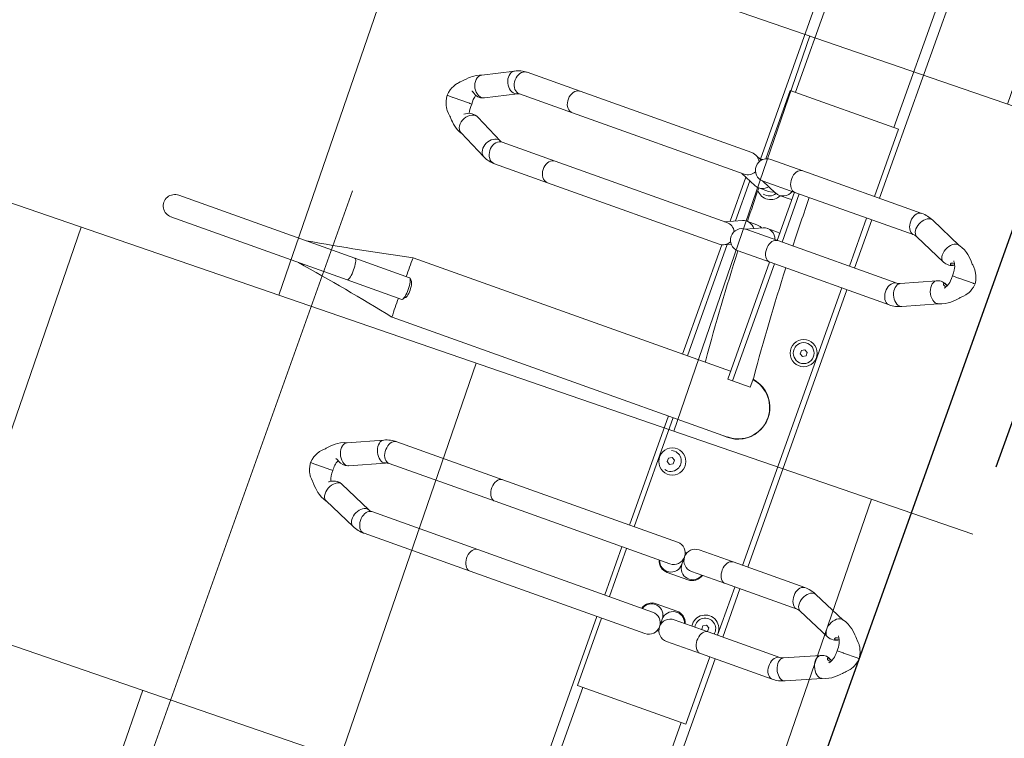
# Model space of a CAD drawing. Header units: metres. Extents: x 134157 to 138734, y 451157 to 455772.
# Tile 461 of 656: x 136561.496 to 136562.438, y 453805.832 to 453806.52. Entities that reach past the tile are written whole.
import ezdxf

# ---------------------------------------------------------------- set-up
doc = ezdxf.new("R2010")
doc.units = ezdxf.units.M
doc.linetypes.add('HIDDEN__G5', pattern=[1.125, 0.75, -0.375])
doc.linetypes.add('TR18X20__G2', pattern=[2.6, 1, -0.4, 0, -0.4, 0, -0.4, 0, -0.4])
doc.layers.add('-DR-alg-hulplijnen', color=210, linetype='Continuous', plot=False)
doc.layers.add('-DR-alg-hulplijnen kantverharding asflast nieuwe fietsstraat', color=7, linetype='Continuous', true_color=0xff9429, plot=False)
doc.layers.add('-DR-nw-gr-arc-gras', color=7, linetype='Continuous', true_color=0xb5d5a4)
for name, color, linetype in [('-DR-nw-inr-fietsparkeren Tulip enkele beugel', 2, 'Continuous'), ('-DR-nw-inr-fietsparkeren Tulip Traverse', 2, 'Continuous'), ('-DR-nw-vh-band 18-20x25', 2, 'TR18X20__G2'), ('-DR-nw-vh-kantverharding', 3, 'Continuous'), ('VELOPA-FIG15', 1, 'Continuous'), ('VELOPA-FIG25', 1, 'Continuous')]:
    doc.layers.add(name, color=color, linetype=linetype)
doc.layers.add('-DR-nw-rio-HWA 125', color=170, linetype='HIDDEN__G5', lineweight=13)
doc.layers.add('-DR-nw-vh-arc-tegels 300x300x45', color=253, linetype='Continuous', lineweight=9)
doc.layers.add('-DR-nw-vh-arc-asfalt fietsstraat rood', color=7, linetype='Continuous', lineweight=9, true_color=0xdfbfc7)
doc.layers.add('-DR-nw-vh-arc-sbs kf bruinrood rabat halfsteens', color=7, linetype='Continuous', lineweight=9, true_color=0xb88485)
doc.styles.add('2-5TXT', font='arial.ttf')
doc.dimstyles.new('VELOPA-drukwerk', dxfattribs={"dimscale": 0, "dimtxt": 2.5, "dimasz": 2, "dimexe": 1, "dimexo": 1, "dimgap": 1, "dimtad": 1, "dimdec": 0, "dimdsep": 46, "dimtxsty": '2-5TXT', "dimcen": 8, "dimadec": 1, "dimazin": 0, "dimtfac": 1, "dimtdec": 0, "dimtmove": 0, "dimatfit": 3, "dimfxl": 1, "dimtolj": 1, "dimtzin": 0, "dimarcsym": 0})
pattern_1 = [(115.335625, (136419.71802, 453326.2367), (-0.223681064, -0.105903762), [0.06, -0.187485]), (205.335625, (136419.71802, 453326.2367), (0.105903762, -0.223681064), [0.06, -0.187485])]

# ---------------------------------------------------------------- blocks, each defined once
blk = doc.blocks.new('*D482')
at = {"layer": '-DR-alg-hulplijnen', "color": 0, "lineweight": -2, "ltscale": 4, "transparency": 16777216}
for p, q in [((0, -770.72), (0, -1064.73)), ((3625, -770.72), (3625, -1064.73)), ((41.43, -1044.01), (3583.57, -1044.01))]:
    blk.add_line(p, q, dxfattribs=at)
at = {"layer": '-DR-alg-hulplijnen', "color": 0, "ltscale": 4, "transparency": 16777216}
for points in [[(41.43, -1037.1), (41.43, -1050.92), (0, -1044.01)], [(3583.57, -1037.1), (3583.57, -1050.92), (3625, -1044.01)]]:
    blk.add_solid(points, dxfattribs=at)
at = {"layer": 'Defpoints', "color": 0, "ltscale": 4, "transparency": 16777216}
for p in [(0, -750), (3625, -750), (3625, -1044.01)]:
    blk.add_point(p, dxfattribs=at)
at = {"layer": '-DR-alg-hulplijnen', "color": 0, "ltscale": 4, "transparency": 16777216, "insert": (1812.5, -996.83), "char_height": 51.792, "attachment_point": 5, "style": '2-5TXT'}
blk.add_mtext('\\A1;3625', dxfattribs=at)
blk = doc.blocks.new('Tulip Traverse')
at = {"layer": 'VELOPA-FIG15', "color": 252, "linetype": 'Continuous', "lineweight": 9}
for p, q in [((822.5, 50), (677.5, 50)), ((1572.5, 50), (1427.5, 50)), ((822.5, -50), (677.5, -50)), ((1572.5, -50), (1427.5, -50))]:
    blk.add_line(p, q, dxfattribs=at)
at = {"layer": 'VELOPA-FIG15', "color": 252, "linetype": 'Continuous', "lineweight": 9, "flags": 128}
for points in [[(1288.74, 121.47), (1288.43, 120.9), (1287.62, 119.93), (1286.52, 119.16), (1285.17, 118.6), (1283.6, 118.28), (1281.88, 118.2), (1280.05, 118.36), (1278.18, 118.77), (1276.33, 119.4), (1274.54, 120.24), (1272.89, 121.27), (1271.43, 122.44), (1270.2, 123.72), (1269.24, 125.06), (1268.58, 126.44), (1268.24, 127.8), (1268.24, 129.09), (1268.57, 130.25)], [(1336.27, 121.47), (1336.57, 120.9), (1337.38, 119.93), (1338.48, 119.16), (1339.84, 118.6), (1341.4, 118.28), (1343.12, 118.2), (1344.95, 118.36), (1346.82, 118.77), (1348.68, 119.4), (1350.46, 120.24), (1352.11, 121.27), (1353.57, 122.44), (1354.8, 123.72), (1355.77, 125.06), (1356.42, 126.44), (1356.76, 127.8), (1356.76, 129.09), (1356.44, 130.25)], [(913.7, 106.03), (913.43, 105.53), (912.62, 104.53), (911.52, 103.72), (910.17, 103.12), (908.6, 102.77), (906.88, 102.66), (905.05, 102.81), (903.18, 103.21), (901.33, 103.83), (899.54, 104.68), (897.89, 105.71), (896.43, 106.89), (895.2, 108.2), (894.24, 109.57), (893.58, 110.98), (893.24, 112.37), (893.24, 113.7), (893.58, 114.93), (893.6, 114.99)], [(961.3, 106.03), (961.57, 105.53), (962.38, 104.53), (963.48, 103.72), (964.84, 103.12), (966.4, 102.77), (968.12, 102.66), (969.95, 102.81), (971.82, 103.21), (973.68, 103.83), (975.46, 104.68), (977.11, 105.71), (978.57, 106.89), (979.8, 108.2), (980.77, 109.57), (981.42, 110.98), (981.76, 112.37), (981.76, 113.7), (981.42, 114.93), (981.4, 114.99)], [(1288, 118.08), (1287.82, 116.79), (1287.3, 115.55), (1286.44, 114.38), (1285.28, 113.33), (1283.86, 112.44), (1282.21, 111.73), (1280.4, 111.22), (1278.48, 110.93), (1276.51, 110.87), (1274.55, 111.05), (1272.68, 111.45), (1270.94, 112.06), (1269.4, 112.87), (1268.1, 113.84), (1267.09, 114.95), (1266.4, 116.16), (1266.05, 117.44), (1266, 118.09)], [(1337, 118.08), (1337.18, 116.79), (1337.7, 115.55), (1338.56, 114.38), (1339.72, 113.33), (1341.14, 112.44), (1342.79, 111.73), (1344.6, 111.22), (1346.52, 110.93), (1348.49, 110.87), (1350.45, 111.05), (1352.32, 111.45), (1354.06, 112.06), (1355.6, 112.87), (1356.9, 113.84), (1357.91, 114.95), (1358.6, 116.16), (1358.96, 117.44), (1359, 118.09)], [(913, 102.91), (912.82, 101.58), (912.3, 100.3), (911.44, 99.1), (910.28, 98.02), (908.86, 97.1), (907.21, 96.37), (905.4, 95.85), (903.48, 95.55), (901.51, 95.49), (899.55, 95.67), (897.68, 96.08), (895.94, 96.71), (894.4, 97.54), (893.1, 98.54), (892.09, 99.69), (891.4, 100.93), (891.05, 102.24), (891, 102.91)], [(962, 102.91), (962.18, 101.58), (962.7, 100.3), (963.56, 99.1), (964.72, 98.02), (966.14, 97.1), (967.79, 96.37), (969.6, 95.85), (971.52, 95.55), (973.49, 95.49), (975.45, 95.67), (977.32, 96.08), (979.06, 96.71), (980.6, 97.54), (981.9, 98.54), (982.91, 99.69), (983.6, 100.93), (983.96, 102.24), (984, 102.91)], [(1288, 45.14), (1287.82, 43.86), (1287.3, 42.61), (1286.44, 41.44), (1285.28, 40.4), (1283.86, 39.5), (1282.21, 38.79), (1280.4, 38.28), (1278.48, 37.99), (1276.51, 37.93), (1274.55, 38.11), (1272.68, 38.51), (1270.94, 39.12), (1269.4, 39.93), (1268.1, 40.9), (1267.09, 42.01), (1266.4, 43.22), (1266.05, 44.5), (1266, 45.14)], [(1337, 45.14), (1337.18, 43.86), (1337.7, 42.61), (1338.56, 41.44), (1339.72, 40.4), (1341.14, 39.5), (1342.79, 38.79), (1344.6, 38.28), (1346.52, 37.99), (1348.49, 37.93), (1350.45, 38.11), (1352.32, 38.51), (1354.06, 39.12), (1355.6, 39.93), (1356.9, 40.9), (1357.91, 42.01), (1358.6, 43.22), (1358.96, 44.5), (1359, 45.14)], [(913, -18.1), (912.82, -19.43), (912.3, -20.71), (911.44, -21.91), (910.28, -22.99), (908.86, -23.91), (907.21, -24.64), (905.4, -25.17), (903.48, -25.46), (901.51, -25.52), (899.55, -25.34), (897.68, -24.93), (895.94, -24.3), (894.4, -23.47), (893.1, -22.47), (892.09, -21.33), (891.4, -20.08), (891.05, -18.77), (891, -18.1)], [(962, -18.1), (962.18, -19.43), (962.7, -20.71), (963.56, -21.91), (964.72, -22.99), (966.14, -23.91), (967.79, -24.64), (969.6, -25.17), (971.52, -25.46), (973.49, -25.52), (975.45, -25.34), (977.32, -24.93), (979.06, -24.3), (980.6, -23.47), (981.9, -22.47), (982.91, -21.33), (983.6, -20.08), (983.96, -18.77), (984, -18.1)], [(1288, -188.96), (1287.82, -190.28), (1287.3, -191.55), (1286.44, -192.74), (1285.28, -193.81), (1283.86, -194.72), (1282.21, -195.45), (1280.4, -195.97), (1278.48, -196.26), (1276.51, -196.32), (1274.55, -196.14), (1272.68, -195.73), (1270.94, -195.11), (1269.4, -194.28), (1268.1, -193.29), (1267.09, -192.16), (1266.4, -190.92), (1266.05, -189.62), (1266, -188.96)], [(1337, -188.96), (1337.18, -190.28), (1337.7, -191.55), (1338.56, -192.74), (1339.72, -193.81), (1341.14, -194.72), (1342.79, -195.45), (1344.6, -195.97), (1346.52, -196.26), (1348.49, -196.32), (1350.45, -196.14), (1352.32, -195.73), (1354.06, -195.11), (1355.6, -194.28), (1356.9, -193.29), (1357.91, -192.16), (1358.6, -190.92), (1358.96, -189.62), (1359, -188.96)], [(913, -244.2), (912.82, -245.69), (912.3, -247.14), (911.44, -248.49), (910.28, -249.7), (908.86, -250.73), (907.21, -251.56), (905.4, -252.15), (903.48, -252.48), (901.51, -252.55), (899.55, -252.35), (897.68, -251.89), (895.94, -251.17), (894.4, -250.24), (893.1, -249.11), (892.09, -247.82), (891.4, -246.42), (891.05, -244.95), (891, -244.2)], [(962, -244.2), (962.18, -245.69), (962.7, -247.14), (963.56, -248.49), (964.72, -249.7), (966.14, -250.73), (967.79, -251.56), (969.6, -252.15), (971.52, -252.48), (973.49, -252.55), (975.45, -252.35), (977.32, -251.89), (979.06, -251.17), (980.6, -250.24), (981.9, -249.11), (982.91, -247.82), (983.6, -246.42), (983.96, -244.95), (984, -244.2)], [(913, -298.22), (912.82, -299.71), (912.3, -301.16), (911.44, -302.51), (910.28, -303.72), (908.86, -304.75), (907.21, -305.58), (905.4, -306.17), (903.48, -306.5), (901.51, -306.57), (899.55, -306.37), (897.68, -305.91), (895.94, -305.2), (894.4, -304.26), (893.1, -303.13), (892.09, -301.85), (891.4, -300.44), (891.05, -298.97), (891, -298.22)], [(913.47, -299.95), (913.93, -301.23), (914.1, -302.68)], [(961.53, -299.95), (961.07, -301.23), (960.9, -302.68)], [(962, -298.22), (962.18, -299.71), (962.7, -301.16), (963.56, -302.51), (964.72, -303.72), (966.14, -304.75), (967.79, -305.58), (969.6, -306.17), (971.52, -306.5), (973.49, -306.57), (975.45, -306.37), (977.32, -305.91), (979.06, -305.2), (980.6, -304.26), (981.9, -303.13), (982.91, -301.85), (983.6, -300.44), (983.96, -298.97), (984, -298.22)], [(1288, -296.74), (1287.82, -298.06), (1287.3, -299.33), (1286.44, -300.52), (1285.28, -301.59), (1283.86, -302.5), (1282.21, -303.23), (1280.4, -303.75), (1278.48, -304.04), (1276.51, -304.1), (1274.55, -303.92), (1272.68, -303.51), (1270.94, -302.89), (1269.4, -302.07), (1268.1, -301.07), (1267.09, -299.94), (1266.4, -298.7), (1266.05, -297.4), (1266, -296.74)], [(1288.71, -299.96), (1288.93, -300.58), (1289.1, -301.85)], [(1336.29, -299.96), (1336.07, -300.58), (1335.9, -301.85)], [(1337, -296.74), (1337.18, -298.06), (1337.7, -299.33), (1338.56, -300.52), (1339.72, -301.59), (1341.14, -302.5), (1342.79, -303.23), (1344.6, -303.75), (1346.52, -304.04), (1348.49, -304.1), (1350.45, -303.92), (1352.32, -303.51), (1354.06, -302.89), (1355.6, -302.07), (1356.9, -301.07), (1357.91, -299.94), (1358.6, -298.7), (1358.96, -297.4), (1359, -296.74)], [(914.1, -302.68), (913.93, -304.21), (913.43, -305.76), (912.62, -307.29), (911.52, -308.73), (910.17, -310.06), (908.6, -311.22), (906.88, -312.18), (905.05, -312.9), (903.18, -313.37), (901.33, -313.56), (899.54, -313.48), (897.89, -313.12), (896.43, -312.5), (895.2, -311.64), (894.24, -310.55), (893.83, -309.88)], [(960.9, -302.68), (961.07, -304.21), (961.57, -305.76), (962.38, -307.29), (963.48, -308.73), (964.84, -310.06), (966.4, -311.22), (968.12, -312.18), (969.95, -312.9), (971.82, -313.37), (973.68, -313.56), (975.46, -313.48), (977.11, -313.12), (978.57, -312.5), (979.8, -311.64), (980.77, -310.55), (981.17, -309.88)], [(1289.1, -301.85), (1288.93, -303.21), (1288.43, -304.6), (1287.62, -305.99), (1286.52, -307.32), (1285.17, -308.57), (1283.6, -309.68), (1281.88, -310.61), (1280.05, -311.35), (1278.18, -311.87), (1276.33, -312.15), (1274.54, -312.18), (1272.89, -311.95), (1271.43, -311.49), (1270.2, -310.8), (1269.24, -309.9), (1268.6, -308.86)], [(1335.9, -301.85), (1336.07, -303.21), (1336.57, -304.6), (1337.38, -305.99), (1338.48, -307.32), (1339.84, -308.57), (1341.4, -309.68), (1343.12, -310.61), (1344.95, -311.35), (1346.82, -311.87), (1348.68, -312.15), (1350.46, -312.18), (1352.11, -311.95), (1353.57, -311.49), (1354.8, -310.8), (1355.77, -309.9), (1356.41, -308.86)], [(1125, -390.93), (1123.04, -390.97), (1121.13, -391.1), (1119.36, -391.31), (1117.76, -391.59), (1116.4, -391.93), (1115.31, -392.33), (1114.54, -392.77), (1114.1, -393.24), (1114, -393.6)], [(1136, -393.6), (1135.9, -393.24), (1135.46, -392.77), (1134.69, -392.33), (1133.6, -391.93), (1132.24, -391.59), (1130.64, -391.31), (1128.87, -391.1), (1126.96, -390.97), (1125, -390.93)]]:
    blk.add_lwpolyline(points, dxfattribs=at)
at = {"layer": 'VELOPA-FIG25', "color": 252, "linetype": 'Continuous', "lineweight": 9}
for p, q in [((1312.5, 188.41), (1312.5, 190)), ((1312.5, 188.03), (1312.5, 188.41)), ((1312.5, 173.95), (1312.5, 188.03)), ((937.5, 172.03), (937.5, 173.68)), ((937.5, 171.64), (937.5, 172.03)), ((937.5, 157.16), (937.5, 171.64)), ((1312.5, 173.95), (1312.5, 173.7)), ((1312.5, 173.7), (1312.5, 167.46)), ((1282.85, 163.04), (1268.57, 130.25)), ((1356.44, 130.25), (1342.15, 163.04)), ((937.5, 157.16), (937.5, 156.89)), ((937.5, 156.89), (937.5, 150.69)), ((1288.74, 121.47), (1303.09, 154.41)), ((1321.92, 154.41), (1336.27, 121.47)), ((907.89, 147.05), (893.6, 114.99)), ((981.4, 114.99), (967.11, 147.05)), ((913.7, 106.03), (928.05, 138.23)), ((946.95, 138.23), (961.3, 106.03)), ((1266, 118.08), (1266, 45.14)), ((1288, 45.14), (1288, 118.08)), ((1337, 118.08), (1337, 45.14)), ((1359, 45.14), (1359, 118.08)), ((891, 102.91), (891, -18.1)), ((913, -18.1), (913, 102.91)), ((962, 102.91), (962, -18.1)), ((984, -18.1), (984, 102.91)), ((891, 60), (609, 60)), ((962, 60), (913, 60)), ((1266, 60), (984, 60)), ((1337, 60), (1288, 60)), ((1641, 60), (1359, 60)), ((891, 54.75), (822.5, 54.75)), ((822.5, 54.75), (822.5, -55.25)), ((962, 54.75), (913, 54.75)), ((1266, 54.75), (984, 54.75)), ((1337, 54.75), (1288, 54.75)), ((1427.5, 54.75), (1359, 54.75)), ((1427.5, -55.25), (1427.5, 54.75)), ((1051.54, 41.5), (1053.27, 44.5)), ((1053.27, 38.5), (1051.54, 41.5)), ((1053.27, 44.5), (1056.73, 44.5)), ((1056.73, 38.5), (1053.27, 38.5)), ((1056.73, 44.5), (1058.46, 41.5)), ((1058.46, 41.5), (1056.73, 38.5)), ((1266, 45.14), (1266, 10.75)), ((1288, 10.75), (1288, 45.14)), ((1331.54, 41.5), (1333.27, 44.5)), ((1333.27, 38.5), (1331.54, 41.5)), ((1333.27, 44.5), (1336.73, 44.5)), ((1336.73, 38.5), (1333.27, 38.5)), ((1336.73, 44.5), (1337, 44.03)), ((1337, 38.97), (1336.73, 38.5)), ((1337, 45.14), (1337, 10.75)), ((1359, 10.75), (1359, 45.14)), ((1296.65, -10.75), (1296.65, 10.25)), ((1328.35, 10.25), (1328.35, -10.75)), ((1093, 4.24), (1103, 4.24)), ((1103, -13.71), (1103, 4.24)), ((1272.65, 0.65), (1272.65, -1.15)), ((1352.35, -1.15), (1352.35, 0.65)), ((1155.15, -341.15), (1155.15, -0.08)), ((1277, -0.25), (1284.52, -0.25)), ((1284.69, -0.25), (1284.52, -0.25)), ((1340.49, -0.25), (1340.31, -0.25)), ((1340.49, -0.25), (1348, -0.25)), ((891, -18.1), (891, -50.59)), ((913, -13.71), (962, -13.71)), ((913, -50.59), (913, -18.1)), ((913, -18.58), (962, -18.58)), ((962, -18.1), (962, -50.59)), ((984, -13.71), (1103, -13.71)), ((984, -50.59), (984, -18.1)), ((984, -18.58), (1103, -18.58)), ((1094.85, -18.58), (1094.85, -341.13)), ((1103, -13.71), (1103, -18.58)), ((1266, -11.25), (1266, -188.96)), ((1288, -188.96), (1288, -11.25)), ((1337, -11.25), (1337, -188.96)), ((1359, -188.96), (1359, -11.25)), ((920.66, -31.26), (920.66, -21.19)), ((954.35, -21.19), (954.35, -31.26)), ((912.99, -51.17), (919.78, -35.49)), ((955.22, -35.49), (962.02, -51.17)), ((920.66, -52.19), (920.66, -42.12)), ((954.35, -42.12), (954.35, -52.19)), ((1094.85, -44.48), (1093, -44.48)), ((1191.54, -43.5), (1193.27, -40.5)), ((1193.27, -46.5), (1191.54, -43.5)), ((1193.27, -40.5), (1196.73, -40.5)), ((1196.73, -46.5), (1193.27, -46.5)), ((1196.73, -40.5), (1198.46, -43.5)), ((1198.46, -43.5), (1196.73, -46.5)), ((822.5, -55.25), (892.04, -55.25)), ((913, -72.07), (919.78, -56.43)), ((955.22, -56.43), (962, -72.07)), ((1155.15, -55.25), (1266, -55.25)), ((1288, -55.25), (1337, -55.25)), ((1359, -55.25), (1427.5, -55.25)), ((894.01, -60), (609, -60)), ((894.79, -58.9), (891.88, -65.62)), ((957.83, -62.43), (917.18, -62.43)), ((983.12, -65.62), (980.21, -58.9)), ((1094.85, -62.43), (981.74, -62.43)), ((1266, -60), (1155.15, -60)), ((1337, -60), (1288, -60)), ((1644.01, -60), (1359, -60)), ((891, -69.86), (891, -244.2)), ((913, -244.2), (913, -69.86)), ((959.94, -67.31), (915.06, -67.31)), ((962, -69.86), (962, -244.2)), ((1094.85, -67.31), (983.69, -67.31)), ((984, -244.2), (984, -69.86)), ((1266, -188.96), (1266, -296.74)), ((1288, -296.74), (1288, -188.96)), ((1337, -188.96), (1337, -296.74)), ((1359, -296.74), (1359, -188.96)), ((891, -244.2), (891, -298.22)), ((913, -298.22), (913, -244.2)), ((962, -244.2), (962, -298.22)), ((984, -298.22), (984, -244.2)), ((927.82, -328.32), (913.47, -299.95)), ((961.53, -299.95), (947.19, -328.32)), ((1303.06, -332.39), (1288.71, -299.95)), ((1336.29, -299.95), (1321.94, -332.39)), ((893.84, -309.88), (908.19, -338.25)), ((966.82, -338.25), (981.17, -309.88)), ((1268.59, -308.85), (1282.94, -341.29)), ((1342.06, -341.29), (1356.41, -308.85)), ((928.07, -329.03), (927.86, -328.4)), ((947.14, -328.4), (946.91, -329.09)), ((937.5, -339.92), (937.5, -337.88)), ((1114, -338.06), (1114, -393.6)), ((1116.77, -335.12), (1114.35, -337.4)), ((1135.65, -337.4), (1133.23, -335.12)), ((1136, -393.6), (1136, -338.06)), ((1303.17, -332.74), (1303.08, -332.44)), ((1321.92, -332.44), (1321.83, -332.74)), ((937.5, -339.92), (937.5, -340.34)), ((937.5, -356.65), (937.5, -340.34)), ((1312.5, -346.67), (1312.5, -345.04)), ((1312.5, -346.67), (1312.5, -347.05)), ((1312.5, -361.41), (1312.5, -347.05)), ((937.5, -356.96), (937.5, -356.65)), ((937.5, -363), (937.5, -356.96)), ((1312.5, -361.67), (1312.5, -361.41)), ((1312.5, -367.89), (1312.5, -361.67)), ((1114, -393.6), (1114, -572.67)), ((1136, -393.6), (1136, -572.71))]:
    blk.add_line(p, q, dxfattribs=at)
at = {"layer": 'VELOPA-FIG25', "color": 252, "linetype": 'Continuous', "lineweight": 9, "flags": 128}
for points in [[(1312.5, 190.01), (1309.08, 189.47), (1306.31, 188.67), (1303.79, 187.64), (1302.06, 186.73), (1301.02, 186.1), (1300.46, 185.72), (1299.74, 185.21), (1298.12, 183.88), (1296.54, 182.3), (1295.89, 181.54), (1295.23, 180.88), (1293.9, 179.78), (1292.46, 178.46), (1290.19, 176.14), (1288.02, 173.56), (1286.58, 171.55), (1285.07, 169.04), (1283.67, 165.97), (1282.63, 162.28)], [(1342.37, 162.28), (1341.33, 165.97), (1339.93, 169.04), (1338.43, 171.55), (1336.98, 173.56), (1334.06, 176.94), (1332.54, 178.46), (1331.1, 179.78), (1330.43, 180.35), (1329.77, 180.88), (1329.11, 181.54), (1328.46, 182.3), (1326.88, 183.88), (1325.26, 185.21), (1324.19, 185.96), (1323.54, 186.37), (1322.45, 187.01), (1320.85, 187.81), (1318.69, 188.67), (1315.92, 189.47), (1312.5, 190.01)], [(937.5, 173.71), (934.25, 173.2), (931.65, 172.49), (929.67, 171.74), (927.61, 170.76), (926.13, 169.9), (924.73, 168.94), (922.78, 167.32), (921.05, 165.54), (920.4, 164.75), (919.72, 164.2), (918.23, 162.9), (916.47, 161.22), (913.25, 157.61), (911.82, 155.68), (910.27, 153.2), (908.78, 150.07), (907.64, 146.21)], [(967.36, 146.21), (966.22, 150.07), (964.73, 153.2), (963.18, 155.68), (961.76, 157.61), (958.53, 161.22), (956.78, 162.9), (955.29, 164.2), (954.6, 164.75), (953.95, 165.54), (952.22, 167.32), (950.27, 168.94), (948.87, 169.9), (947.39, 170.76), (945.33, 171.74), (943.35, 172.49), (940.76, 173.2), (937.5, 173.71)], [(1282.68, 162.3), (1282.55, 161.4), (1282.75, 159.94), (1283.35, 158.44), (1284.31, 156.95), (1285.61, 155.53), (1287.2, 154.24), (1289, 153.13), (1290.96, 152.23), (1293, 151.59), (1295.04, 151.22), (1297, 151.14), (1298.81, 151.36), (1300.39, 151.87), (1301.69, 152.64), (1302.66, 153.65), (1303.07, 154.48)], [(1301.73, 165.75), (1302.18, 164.93), (1302.69, 163.81), (1302.99, 162.73), (1303.04, 161.98), (1302.89, 161.53), (1302.57, 161.34), (1302.07, 161.41), (1301.46, 161.87), (1301.01, 162.62), (1300.76, 163.66), (1300.69, 164.74), (1300.7, 165.2)], [(1312.5, 167.44), (1315.14, 167.55), (1317.39, 167.41), (1319.26, 167.11), (1320.76, 166.73), (1323.08, 165.85), (1324.99, 164.77), (1325.71, 164.24), (1326.11, 163.91), (1326.22, 163.85), (1326.24, 163.86)], [(1342.32, 162.3), (1342.45, 161.4), (1342.25, 159.94), (1341.66, 158.44), (1340.69, 156.95), (1339.39, 155.53), (1337.81, 154.24), (1336, 153.13), (1334.04, 152.23), (1332, 151.59), (1329.96, 151.22), (1328, 151.14), (1326.2, 151.36), (1324.61, 151.87), (1323.31, 152.64), (1322.35, 153.65), (1321.94, 154.48)], [(1321.96, 162.19), (1322.06, 161.63), (1322.34, 161.36), (1322.78, 161.37), (1323.37, 161.7), (1323.96, 162.54), (1324.24, 163.62), (1324.32, 164.7), (1324.31, 165.16)], [(907.69, 146.23), (907.55, 145.25), (907.75, 143.75), (908.35, 142.21), (909.31, 140.69), (910.61, 139.25), (912.2, 137.94), (914, 136.82), (915.96, 135.92), (918, 135.28), (920.04, 134.93), (922, 134.88), (923.81, 135.13), (925.39, 135.67), (926.69, 136.48), (927.66, 137.53), (928.03, 138.31)], [(923.55, 147.02), (923.55, 147.02), (923.63, 147.05), (924.02, 147.38), (924.65, 147.87), (925.63, 148.5), (926.76, 149.08), (928.19, 149.67), (929.75, 150.14), (931.8, 150.55), (934.38, 150.77), (937.5, 150.67)], [(926.97, 149.17), (927.18, 148.79), (927.69, 147.67), (927.99, 146.58), (928.04, 145.81), (927.89, 145.33), (927.57, 145.11), (927.07, 145.17), (926.46, 145.59), (926.01, 146.32), (925.76, 147.35), (925.69, 148.42), (925.69, 148.53)], [(937.5, 150.67), (940.15, 150.78), (942.4, 150.65), (944.26, 150.36), (945.76, 150), (948.09, 149.15), (950, 148.11), (950.73, 147.59), (951.15, 147.26), (951.26, 147.19), (951.29, 147.2)], [(946.96, 146.02), (947.06, 145.44), (947.34, 145.15), (947.78, 145.13), (948.37, 145.43), (948.96, 146.25), (949.24, 147.31), (949.32, 148.39), (949.31, 148.49)], [(967.31, 146.23), (967.45, 145.25), (967.25, 143.75), (966.66, 142.21), (965.69, 140.69), (964.39, 139.25), (962.81, 137.94), (961, 136.82), (959.04, 135.92), (957, 135.28), (954.96, 134.93), (953, 134.88), (951.2, 135.13), (949.61, 135.67), (948.31, 136.48), (947.35, 137.53), (946.97, 138.31)], [(920.64, -21.19), (920.66, -21.1), (920.2, -18.58)], [(954.36, -21.19), (954.35, -21.1), (954.8, -18.58)], [(919.15, -36.95), (920.06, -38.62), (920.64, -42.12)], [(955.86, -36.95), (954.94, -38.62), (954.36, -42.12)], [(894.13, -60.43), (893.88, -59.46), (893.69, -57.8)], [(928.45, -331.05), (928.25, -329.46), (927.78, -328.33)], [(946.55, -331.05), (946.75, -329.46), (947.22, -328.33)], [(908.06, -338), (908.83, -340.38), (910.2, -343.08), (911.51, -345.1), (912.56, -346.53), (913.64, -347.84), (915.01, -349.37), (916.7, -351.01), (918.49, -352.59), (919.96, -354.16), (921.28, -355.62), (922.47, -356.75), (923.4, -357.55), (924.25, -358.19), (925.59, -359.09), (927.5, -360.16), (929.37, -361), (931.64, -361.82), (934.35, -362.52), (937.5, -363)], [(908.22, -338.23), (908.35, -338.55), (909.31, -339.79), (910.61, -340.77), (912.2, -341.48), (914, -341.86), (915.96, -341.92), (918, -341.64), (920.04, -341.05), (922, -340.15), (923.81, -339), (925.39, -337.62), (926.69, -336.07), (927.66, -334.42), (928.25, -332.73), (928.45, -331.05)], [(937.5, -363), (940.42, -362.57), (942.96, -361.94), (945.12, -361.21), (946.92, -360.44), (948.81, -359.45), (950.18, -358.59), (951.15, -357.89), (953.57, -355.77), (955.35, -353.76), (956.23, -352.94), (957.24, -352.04), (958.36, -351), (959.69, -349.68), (961.43, -347.75), (963.5, -345.08), (964.95, -342.81), (966.29, -340.1), (966.97, -337.95)], [(966.78, -338.23), (966.66, -338.55), (965.69, -339.79), (964.39, -340.77), (962.81, -341.48), (961, -341.86), (959.04, -341.92), (957, -341.64), (954.96, -341.05), (953, -340.15), (951.2, -339), (949.61, -337.62), (948.31, -336.07), (947.35, -334.42), (946.75, -332.73), (946.55, -331.05)], [(1125, -335.4), (1123.04, -335.44), (1121.13, -335.57), (1119.36, -335.77), (1117.76, -336.05), (1116.4, -336.4), (1115.31, -336.8), (1114.54, -337.24), (1114.1, -337.7), (1114, -338.06)], [(1116.77, -335.12), (1116.92, -335), (1117.64, -334.61), (1118.68, -334.26), (1120, -333.97), (1121.54, -333.75), (1123.23, -333.62), (1125, -333.58)], [(1125, -333.58), (1126.77, -333.62), (1128.46, -333.75), (1130, -333.97), (1131.32, -334.26), (1132.36, -334.61), (1133.08, -335), (1133.23, -335.12)], [(1136, -338.06), (1135.9, -337.7), (1135.46, -337.24), (1134.69, -336.8), (1133.6, -336.4), (1132.24, -336.05), (1130.64, -335.77), (1128.87, -335.57), (1126.96, -335.44), (1125, -335.4)], [(1282.99, -341.27), (1283.35, -342.02), (1284.31, -343.05), (1285.61, -343.85), (1287.2, -344.38), (1289, -344.62), (1290.96, -344.56), (1293, -344.2), (1295.04, -343.56), (1297, -342.67), (1298.81, -341.54), (1300.39, -340.24), (1301.69, -338.81), (1302.66, -337.3), (1303.25, -335.77), (1303.45, -334.29)], [(1303.45, -334.29), (1303.25, -332.9), (1303.01, -332.41)], [(1321.72, -333.1), (1321.16, -334.99), (1321.01, -337.32), (1321.27, -339.36), (1321.76, -341.07), (1322.9, -343.51), (1323.42, -344.32), (1323.79, -344.91), (1324.02, -345.29), (1324.05, -345.34)], [(1321.55, -334.29), (1321.75, -332.9), (1321.99, -332.41)], [(1342.01, -341.27), (1341.66, -342.02), (1340.69, -343.05), (1339.39, -343.85), (1337.81, -344.38), (1336, -344.62), (1334.04, -344.56), (1332, -344.2), (1329.96, -343.56), (1328, -342.67), (1326.2, -341.54), (1324.61, -340.24), (1323.31, -338.81), (1322.35, -337.3), (1321.75, -335.77), (1321.55, -334.29)], [(926.9, -339.59), (926.63, -340.06), (926.05, -341.14), (925.76, -341.77), (925.69, -341.97), (925.71, -341.83), (925.76, -341.32), (925.77, -340.6)], [(1282.87, -341.12), (1283.69, -343.99), (1285.07, -347.01), (1286.55, -349.46), (1287.94, -351.39), (1290.86, -354.78), (1292.48, -356.39), (1293.96, -357.75), (1294.6, -358.29), (1295.21, -358.78), (1295.82, -359.43), (1296.46, -360.17), (1298.07, -361.77), (1299.73, -363.13), (1300.82, -363.89), (1301.47, -364.3), (1302.56, -364.93), (1304.16, -365.72), (1306.31, -366.57), (1309.08, -367.36), (1312.5, -367.91)], [(1302.3, -342.68), (1302.22, -342.86), (1301.63, -343.95), (1301.05, -345.13), (1300.76, -345.89), (1300.69, -346.23), (1300.7, -346.23)], [(1312.5, -367.91), (1315.92, -367.36), (1318.69, -366.57), (1321.21, -365.55), (1322.94, -364.65), (1323.97, -364.02), (1324.54, -363.65), (1325.27, -363.13), (1326.94, -361.77), (1328.54, -360.17), (1329.18, -359.43), (1329.79, -358.78), (1330.4, -358.29), (1331.05, -357.75), (1332.52, -356.39), (1334.14, -354.78), (1337.06, -351.39), (1338.45, -349.46), (1339.93, -347.01), (1341.31, -343.99), (1342.14, -341.12)]]:
    blk.add_lwpolyline(points, dxfattribs=at)
at = {"layer": 'VELOPA-FIG25', "color": 252, "linetype": 'Continuous', "lineweight": 9}
for centre, radius in [((1055, 41.5), 13), ((1055, 41.5), 10), ((1195, -42), 13)]:
    blk.add_circle(centre, radius, dxfattribs=at)
for centre, radius, start, end in [((1309.96, 149.07), 18.54, 82.11004, 127.37602), ((1291.65, 158.97), 12.31, 338.49785, 33.85796), ((1331.56, 158.82), 10.6, 147.19472, 204.33773), ((1329.51, 161.42), 7.59, 145.26288, 174.228), ((916.79, 142.88), 12.18, 337.86131, 31.55449), ((956.52, 142.72), 10.57, 146.38879, 204.84016), ((953.74, 145.45), 6.81, 146.88011, 175.24554), ((1296.39, 118.03), 30.39, 156.28832, 179.9035), ((1328.51, 118.01), 30.49, 0.13663, 23.67168), ((920.59, 102.85), 29.59, 155.78713, 179.89176), ((954.31, 102.83), 29.69, 0.15033, 24.17024), ((1296.35, 118.04), 8.35, 155.77734, 179.71168), ((1328.46, 118), 8.54, 0.54919, 23.96178), ((920.55, 102.86), 7.55, 155.16894, 179.64903), ((954.26, 102.82), 7.74, 0.6599, 24.52214), ((1335, 41.5), 13, 81.14562, 278.85438), ((1335, 41.5), 10, 78.45714, 281.54286), ((1125, -0.25), 30.5, 351.31164, 171.53221), ((1125.04, -0.01), 30.1, 359.76843, 171.8778), ((1284.63, 10.73), 10.98, 269.90377, 72.13831), ((1284.65, 10.25), 12, 0, 73.78451), ((1340.35, 10.25), 12, 106.20546, 180), ((1340.37, 10.73), 10.98, 107.86162, 270.09622), ((1277, 10.75), 11, 180, 0), ((1348, 10.75), 11, 180, 0), ((901.79, 2374.18), 2377.64, 271.98151, 274.61273), ((893.89, 2582.76), 2586.38, 270.4234, 271.50906), ((1277, -11.25), 11, 0, 180), ((1284.7, -11.23), 10.98, 287.52422, 90.02731), ((1340.31, -11.23), 10.98, 89.97267, 252.47588), ((1348, -11.25), 11, 0, 180), ((1284.65, -10.75), 12, 286.21549, 0), ((1340.35, -10.75), 12, 180, 253.79454), ((909.9, -31.22), 10.75, 336.64696, 73.22429), ((965.1, -31.22), 10.75, 106.77571, 203.35304), ((915, -43.5), 10, 344.53399, 60), ((915, -42), 13, 308.52107, 64.20937), ((1195, -43.5), 10, 60, 195.46601), ((1195, -43.5), 10, 344.53399, 60), ((910.01, -52.16), 10.64, 336.42359, 53.92382), ((964.99, -52.16), 10.64, 126.07618, 203.57641), ((901.79, 2325.47), 2377.65, 271.98148, 274.61272), ((902, -50.59), 11, 180, 0), ((893.94, 2532.38), 2584.71, 270.59237, 271.33416), ((973, -50.59), 11, 180, 0), ((901.79, -69.89), 10.79, 117.27252, 179.83175), ((902.18, -69.91), 10.82, 0.27968, 62.61604), ((972.82, -69.91), 10.82, 117.39301, 179.71179), ((973.22, -69.89), 10.78, 0.16647, 62.72873), ((916.85, -298.11), 25.85, 180.23589, 207.08734), ((916.97, -298.08), 3.97, 181.99584, 208.12445), ((958.09, -298.1), 3.91, 331.67955, 358.20015), ((958.26, -298.14), 25.75, 332.85931, 359.81801), ((1295.95, -296.67), 29.95, 180.14597, 204.00806), ((1296, -296.66), 8, 180.62108, 204.33932), ((1329.19, -296.7), 7.81, 335.36956, 359.66953), ((1329.15, -296.69), 29.85, 335.95058, 359.89539), ((919.31, -333.46), 9.75, 321.08066, 23.26597), ((958.21, -333.63), 12.17, 160.56164, 222.19827), ((934.6, -315.51), 22.56, 253.70861, 277.39935), ((940.38, -314.63), 23.43, 262.94409, 285.56916), ((1293.83, -336.97), 10.22, 326.0064, 22.36889), ((-1558.78, -892.79), 2710.34, 9.54982, 11.74135), ((1109.72, 230.48), 571.93, 268.51092, 270.42895), ((3862.49, -902.88), 2764.98, 168.28036, 170.4286), ((1141.04, 146.7), 488.16, 269.40877, 271.65636), ((1309.85, -326.06), 19.14, 245.42936, 277.97247), ((1314.93, -324.6), 20.56, 263.20099, 292.84823), ((1125, -572.73), 11, 179.08535, 0.91465)]:
    blk.add_arc(centre, radius, start, end, dxfattribs=at)
blk = doc.blocks.new('Tulip fietsenrek rail')
at = {"layer": '-DR-alg-hulplijnen'}
blk.add_lwpolyline([(3150, -1934.99), (3150, -9.99), (150, -9.99), (150, -1934.99)], close=True, dxfattribs=at)
at = {"layer": 'VELOPA-FIG15'}
blk.add_blockref('Tulip Traverse', (150, -200), dxfattribs=at)
blk = doc.blocks.new('Fietsenrek Tulip enkel')
at = {"layer": '-DR-alg-hulplijnen', "ltscale": 4}
dim = blk.add_linear_dim(base=(3625, -1044.01), p1=(0, -750), p2=(3625, -750), dimstyle='VELOPA-drukwerk', override={"dimscale": 20.716723}, dxfattribs=at)
dim.commit()
dim.dimension.update_dxf_attribs({"geometry": '*D482', "text_midpoint": (1812.5, -996.83)})

msp = doc.modelspace()

# ---------------------------------------------------------------- hatches: boundary and pattern name
at = {"layer": '-DR-nw-gr-arc-gras', "transparency": 33554687}
h = msp.add_hatch(dxfattribs=at)
h.set_pattern_fill('AGR-BOLLEN', color=256, scale=0.1, pattern_type=2)
h.set_pattern_definition(pattern_1)
edge = h.paths.add_edge_path()
edge.add_arc((-7000776.80952, 3043164.56756), 7592527.99736, 340.056750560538, 340.05722562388)
edge.add_line((136455.78156, 453494.25428), (136455.1236, 453494.49341))
edge.add_arc((380495.22236, 364992.54844), 259592.30355, 160.0666568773, 160.0804453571)
edge.add_line((136433.83229, 453435.76153), (136433.81349, 453435.76834))
edge.add_line((136433.81349, 453435.76834), (136432.1795, 453431.25509))
edge.add_line((136432.1795, 453431.25509), (136432.1983, 453431.24829))
edge.add_line((136432.1983, 453431.24829), (136431.67763, 453429.86961))
edge.add_line((136431.67763, 453429.86961), (136432.33635, 453429.63123))
edge.add_line((136432.33635, 453429.63123), (136434.30927, 453435.07658))
h = msp.add_hatch(dxfattribs=at)
h.set_pattern_fill('AGR-BOLLEN', color=256, scale=0.1, pattern_type=2)
h.set_pattern_definition(pattern_1)
edge = h.paths.add_edge_path()
edge.add_line((136644.27531, 454017.42185), (136643.93507, 454016.48147))
edge.add_line((136643.93507, 454016.48147), (136643.88393, 454016.34032))
edge.add_line((136643.88393, 454016.34032), (136644.54221, 454016.10165))
edge.add_arc((1711333.98314, -116117.42654), 1674723.58177, 160.09567204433, 160.09665735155, ccw=False)
edge.add_line((136654.34695, 454043.18128), (136653.68886, 454043.41989))
edge.add_line((136653.68886, 454043.41989), (136653.6378, 454043.27898))
edge.add_line((136653.6378, 454043.27898), (136653.29754, 454042.33866))
edge.add_line((136653.29754, 454042.33866), (136644.27531, 454017.42185))
at = {"layer": '-DR-nw-vh-arc-asfalt fietsstraat rood', "transparency": 33554687}
h = msp.add_hatch(color=256, dxfattribs=at)
h.dxf.hatch_style = 1
edge = h.paths.add_edge_path()
edge.add_arc((137987.74675, 453337.20254), 1495.4, 160.09465014, 161.03472602)
edge.add_arc((135150.59957, 454312.18764), 1504.6, 340.05673076, 341.03472602, ccw=False)
edge.add_line((136564.96993, 453798.9843), (136431.24857, 453430.44798))
edge.add_line((136431.24857, 453430.44798), (136427.29992, 453431.8791))
edge.add_line((136427.29992, 453431.8791), (136429.64869, 453438.35722))
edge.add_line((136429.64869, 453438.35722), (136561.0218, 453800.41688))
edge.add_arc((135150.59957, 454312.18764), 1500.4, 340.05673076, 341.03472602)
edge.add_line((136569.55145, 453824.56509), (136577.73834, 453847.76738))
edge.add_line((136577.73834, 453847.76738), (136586.32885, 453871.49148))
edge.add_line((136586.32885, 453871.49148), (136590.22908, 453869.92663))
edge.add_line((136590.22908, 453869.92663), (136581.68741, 453846.33741))
at = {"layer": '-DR-nw-vh-arc-sbs kf bruinrood rabat halfsteens', "transparency": 33554687}
h = msp.add_hatch(color=256, dxfattribs=at)
h.dxf.hatch_style = 1
edge = h.paths.add_edge_path()
edge.add_line((136459.82517, 453521.52254), (136459.44916, 453521.65897))
edge.add_line((136459.44916, 453521.65897), (136466.35622, 453540.6946))
edge.add_line((136466.35622, 453540.6946), (136466.86786, 453542.10464))
edge.add_line((136466.86786, 453542.10464), (136467.0384, 453542.57466))
edge.add_line((136467.0384, 453542.57466), (136467.20895, 453543.04467))
edge.add_line((136467.20895, 453543.04467), (136467.37949, 453543.51469))
edge.add_line((136467.37949, 453543.51469), (136467.55004, 453543.9847))
edge.add_line((136467.55004, 453543.9847), (136467.72058, 453544.45472))
edge.add_line((136467.72058, 453544.45472), (136467.89113, 453544.92473))
edge.add_line((136467.89113, 453544.92473), (136468.06167, 453545.39475))
edge.add_line((136468.06167, 453545.39475), (136468.23222, 453545.86477))
edge.add_line((136468.23222, 453545.86477), (136468.40276, 453546.33478))
edge.add_line((136468.40276, 453546.33478), (136468.57331, 453546.8048))
edge.add_line((136468.57331, 453546.8048), (136468.74385, 453547.27481))
edge.add_line((136468.74385, 453547.27481), (136468.9144, 453547.74483))
edge.add_line((136468.9144, 453547.74483), (136469.08494, 453548.21484))
edge.add_line((136469.08494, 453548.21484), (136469.25549, 453548.68486))
edge.add_line((136469.25549, 453548.68486), (136496.52257, 453623.83198))
edge.add_line((136496.52257, 453623.83198), (136532.64395, 453723.38124))
edge.add_line((136532.64395, 453723.38124), (136552.51295, 453778.1395))
edge.add_line((136552.51295, 453778.1395), (136560.64579, 453800.55331))
edge.add_arc((135150.59958, 454312.18764), 1500, 340.05673076, 341.03472602)
edge.add_arc((137987.74674, 453337.20254), 1500, 160.09465014, 161.03472602, ccw=False)
edge.add_line((136577.36223, 453847.90356), (136585.95254, 453871.62774))
edge.add_line((136585.95254, 453871.62774), (136586.32885, 453871.49148))
edge.add_line((136586.32885, 453871.49148), (136577.73834, 453847.76738))
edge.add_arc((137987.74675, 453337.20254), 1499.6, 160.09465014, 161.03472602)
edge.add_arc((135150.59957, 454312.18764), 1500.4, 340.05673076, 341.03472602, ccw=False)
edge.add_line((136561.0218, 453800.41688), (136552.89468, 453778.01882))
edge.add_line((136552.89468, 453778.01882), (136533.04991, 453723.32732))
edge.add_line((136533.04991, 453723.32732), (136496.90289, 453623.70743))
edge.add_line((136496.90289, 453623.70743), (136469.6315, 453548.54842))
edge.add_line((136469.6315, 453548.54842), (136459.82517, 453521.52254))
at = {"layer": '-DR-nw-vh-arc-tegels 300x300x45'}
h = msp.add_hatch(dxfattribs=at)
h.set_pattern_fill('AVH-TEGEL_200X200_HALFST', color=256, scale=2, angle=71, pattern_type=2)
h.set_pattern_definition([(71, (0, 0), (-0.05887645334, 0.44332106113), [0.4, -0.4]), (161, (0, 0), (-0.13022726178, -0.37820743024), [])])
edge = h.paths.add_edge_path()
edge.add_line((136558.15824, 453805.08948), (136561.33911, 453803.93443))
edge.add_line((136561.33911, 453803.93443), (136561.62243, 453803.83155))
edge.add_arc((133775.08207, 454802.15362), 2959.97536, 340.28913521, 340.44212685)
edge.add_line((136564.27822, 453811.27574), (136564.04266, 453811.35947))
edge.add_line((136564.04266, 453811.35947), (136564.19338, 453811.78348))
edge.add_line((136564.19338, 453811.78348), (136564.42845, 453811.69992))
edge.add_arc((135150.59958, 454312.18764), 1499.8, 340.5063144, 340.81826358)
edge.add_line((136567.13241, 453819.40495), (136566.56344, 453819.60297))
edge.add_line((136566.56344, 453819.60297), (136566.62918, 453819.79185))
edge.add_line((136566.62918, 453819.79185), (136567.12222, 453821.20851))
edge.add_line((136567.12222, 453821.20851), (136567.18769, 453821.39662))
edge.add_line((136567.18769, 453821.39662), (136567.18796, 453821.3974))
edge.add_line((136567.18796, 453821.3974), (136565.01428, 453823.10273))
edge.add_line((136565.01428, 453823.10273), (136564.15786, 453820.98877))
edge.add_line((136564.15786, 453820.98877), (136564.493, 453820.853))
edge.add_line((136564.493, 453820.853), (136562.79835, 453816.63689))
edge.add_line((136562.79835, 453816.63689), (136562.61212, 453816.71186))
edge.add_line((136562.61212, 453816.71186), (136559.32212, 453808.56986))
edge.add_line((136559.32212, 453808.56986), (136559.51712, 453808.49186))
edge.add_line((136559.51712, 453808.49186), (136558.15824, 453805.08948))

# ---------------------------------------------------------------- linework, layer by layer
at = {"layer": '-DR-alg-hulplijnen kantverharding asflast nieuwe fietsstraat'}
for points in [[(136615.55749, 453953.71128), (136612.59882, 453946.97744), (136593.39685, 453893.94806), (136588.98001, 453881.75673), (136586.92969, 453874.65046, -0.015888), (136585.95254, 453871.62774), (136586.32885, 453871.49148), (136577.73834, 453847.76738, 0.004102), (136569.55145, 453824.56509, -0.004267), (136561.0218, 453800.41688), (136429.64869, 453438.35722, 0.002152), (136389.02415, 453324.87671), (136377.11926, 453291.16513), (136363.76655, 453256.91014), (136359.07948, 453243.63757)], [(136615.55749, 453953.71128), (136612.59882, 453946.97744), (136593.39685, 453893.94806), (136588.98001, 453881.75673), (136586.92969, 453874.65046, -0.015888), (136585.95254, 453871.62774), (136586.32885, 453871.49148), (136577.73834, 453847.76738, 0.004102), (136569.55145, 453824.56509, -0.004267), (136561.0218, 453800.41688), (136429.64869, 453438.35722, 0.002152), (136389.02415, 453324.87671), (136377.11926, 453291.16513), (136363.76655, 453256.91014), (136363.7281, 453256.80125)]]:
    msp.add_lwpolyline(points, format="xyb", dxfattribs=at)
at = {"layer": '-DR-nw-rio-HWA 125', "flags": 128}
msp.add_lwpolyline([(136555.1283, 453787.63979), (136579.00755, 453854.48324)], dxfattribs=at)
at = {"layer": '-DR-nw-vh-band 18-20x25'}
msp.add_lwpolyline([(136567.13241, 453819.40495, -0.002753), (136561.61912, 453803.83355, -0.002753)], format="xyb", dxfattribs=at)
at = {"layer": '-DR-nw-vh-kantverharding'}
for points in [[(136359.07948, 453243.63757), (136363.76655, 453256.91014), (136377.11926, 453291.16513), (136389.02415, 453324.87671, -0.002152), (136429.64869, 453438.35722), (136561.0218, 453800.41688, 0.004267), (136569.55145, 453824.56509, -0.004102), (136577.73834, 453847.76738), (136586.32885, 453871.49148), (136585.95254, 453871.62774)], [(136363.7281, 453256.80125), (136363.76655, 453256.91014), (136377.11926, 453291.16513), (136389.02415, 453324.87671, -0.002152), (136429.64869, 453438.35722), (136561.0218, 453800.41688, 0.004267), (136569.55145, 453824.56509, -0.004102), (136577.73834, 453847.76738), (136586.32885, 453871.49148), (136585.95254, 453871.62774)], [(136569.17316, 453824.69509, -0.004267), (136560.64579, 453800.55331), (136558.8231, 453795.53007, -0.414214), (136558.18254, 453795.2306), (136556.8665, 453795.70812, 0.414214), (136556.48217, 453795.52844), (136550.71775, 453779.64192, 0.414214), (136550.89743, 453779.25758), (136552.21348, 453778.78006, -0.414214), (136552.51295, 453778.1395)]]:
    msp.add_lwpolyline(points, format="xyb", dxfattribs=at)

# ---------------------------------------------------------------- block references
at = {"layer": '-DR-nw-inr-fietsparkeren Tulip enkele beugel', "xscale": -0.001, "yscale": 0.001, "zscale": 0.001, "rotation": 113.6629406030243}
msp.add_blockref('Fietsenrek Tulip enkel', (136622.63756, 453806.061), dxfattribs=at)
at = {"layer": '-DR-nw-inr-fietsparkeren Tulip Traverse', "xscale": 0.0009999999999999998, "yscale": 0.0009999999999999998, "zscale": 0.0009999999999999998, "rotation": 250.3356253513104}
msp.add_blockref('Tulip fietsenrek rail', (136562.80118, 453807.2825), dxfattribs=at)

doc.saveas('drawing.dxf')
